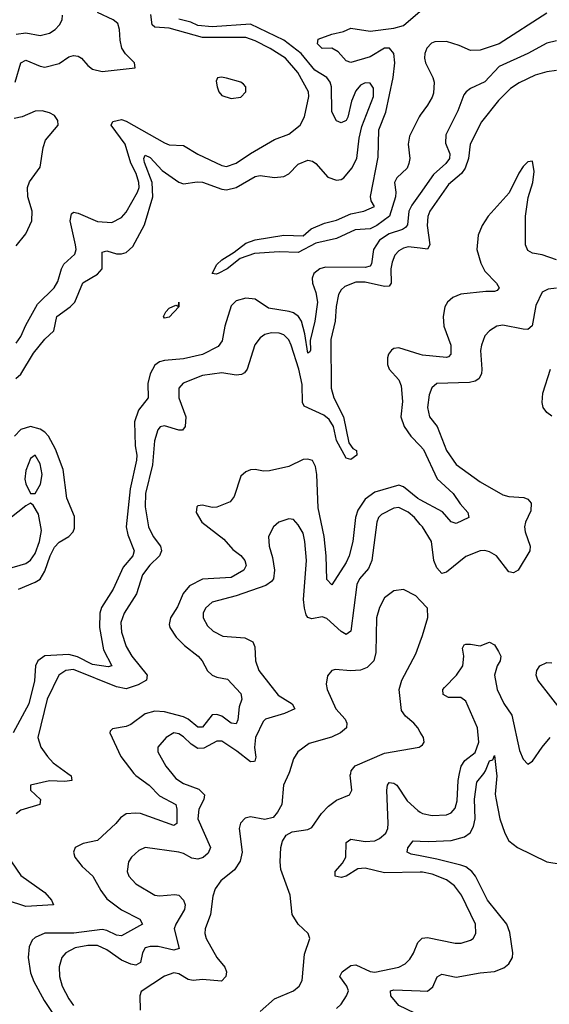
# Model space of a CAD drawing. Header units: inches. Extents: x 1843162 to 1959474, y 907081 to 1016326.
# Tile 290 of 656: x 1918325 to 1920540, y 919034 to 923151. Entities that reach past the tile are written whole.
import ezdxf

# ---------------------------------------------------------------- set-up
doc = ezdxf.new("R2010")
doc.units = ezdxf.units.IN
doc.header["$MEASUREMENT"] = 0
for name, color, linetype in [('B9911', 7, 'Continuous'), ('B9912', 7, 'Continuous'), ('B9921', 7, 'Continuous'), ('B9922', 7, 'Continuous')]:
    doc.layers.add(name, color=color, linetype=linetype)

msp = doc.modelspace()

# ---------------------------------------------------------------- linework, layer by layer
at = {"layer": 'B9911', "color": 5}
for points, elevation in [([(1918525.9, 920000), (1918539.7, 919990), (1918543, 919970), (1918514, 919966), (1918450, 919968.2), (1918369.6, 919950.4), (1918370.2, 919930), (1918411.3, 919890), (1918409, 919870), (1918330, 919846.4), (1918309.7, 919830.3)], 580), ([(1918802.9, 920000), (1918810.4, 919990.4), (1918866.6, 919950), (1918910, 919906.6), (1918977.3, 919870), (1918982.5, 919850), (1918981.8, 919790), (1918970, 919781.4), (1918830, 919831.4), (1918810, 919834.1), (1918770.4, 919830), (1918746.2, 919813.8), (1918727, 919790), (1918650, 919718.7), (1918590, 919707.2), (1918557.4, 919690), (1918550.2, 919670), (1918555, 919650), (1918585.6, 919610), (1918630.4, 919570.4), (1918663.6, 919510), (1918690, 919475.3), (1918750, 919429), (1918827.6, 919390), (1918838.4, 919370), (1918750, 919320.9), (1918730, 919323.9), (1918690, 919343.1), (1918670, 919346.5), (1918551.7, 919331.7), (1918430, 919331.1), (1918390, 919314), (1918377.7, 919302.3), (1918365.2, 919274.8), (1918359.8, 919230), (1918370, 919165.7), (1918383.8, 919130), (1918427.9, 919050), (1918520.4, 918910)], 620), ([(1918960.6, 920000), (1918978.1, 919978.1), (1919010, 919957.9), (1919074.2, 919934.2), (1919097.7, 919910), (1919095.7, 919890), (1919074.6, 919850), (1919070.1, 919810), (1919123.4, 919690), (1919113.7, 919666.3), (1919091.6, 919648.4), (1919070, 919641.8), (1919044.8, 919644.8), (1919010, 919664.6), (1918990, 919669.8), (1918850, 919689.8), (1918822.9, 919677.1), (1918793.1, 919650), (1918779.6, 919630), (1918774.9, 919590), (1918781.3, 919570), (1918810, 919538.6), (1918890, 919490.2), (1918910, 919487.4), (1918973.3, 919493.3), (1918990.1, 919490.1), (1919010, 919470.2), (1919016.3, 919450), (1919014.5, 919430), (1918978, 919370), (1918971.5, 919350), (1918992.5, 919267.5), (1918970, 919260.2), (1918904.5, 919275.5), (1918870, 919275.5), (1918850.3, 919270), (1918838.3, 919250), (1918830.8, 919209.2), (1918810, 919197.8), (1918790, 919201.6), (1918750, 919219), (1918690, 919262.1), (1918650, 919279.7), (1918610, 919280.3), (1918557, 919270), (1918518.2, 919250), (1918501.7, 919230), (1918489.5, 919190.5), (1918491.4, 919150), (1918503.1, 919110), (1918530, 919056.9), (1918550, 919029.4)], 640), ([(1919450.5, 920000), (1919428.1, 919950), (1919420.8, 919870), (1919403, 919837), (1919384.4, 919815.6), (1919350, 919807), (1919290, 919818.7), (1919267.4, 919812.6), (1919247.7, 919792.2), (1919242.6, 919770), (1919255.8, 919670), (1919247, 919632.9), (1919222.8, 919597.2), (1919166.3, 919550), (1919143.1, 919516.9), (1919133.3, 919486.7), (1919123.5, 919410), (1919101.2, 919350), (1919099.7, 919330), (1919105.4, 919310), (1919149.4, 919230), (1919182.8, 919190), (1919189.6, 919170), (1919187.5, 919150), (1919168.5, 919131.5), (1919090, 919137.4), (1919050, 919133.4), (1919030, 919138.3), (1918990, 919162.3), (1918970, 919165.2), (1918930, 919152.5), (1918832.7, 919087.3), (1918827.2, 919070), (1918829, 919010)], 660), ([(1919330, 919004.6), (1919390, 919056.8), (1919469.7, 919090), (1919493.5, 919110), (1919506, 919134), (1919516.6, 919243.3), (1919538.9, 919310), (1919531.5, 919330), (1919489.8, 919370), (1919464.5, 919410), (1919456.5, 919490), (1919417.7, 919597.7), (1919414.1, 919630), (1919417.4, 919690), (1919424.1, 919715.9), (1919439.2, 919740.8), (1919463.9, 919756.1), (1919530, 919765.7), (1919546.2, 919773.8), (1919587.4, 919832.6), (1919616.6, 919863.4), (1919650, 919887.6), (1919704.5, 919910), (1919713.3, 919930), (1919707.4, 919992.6), (1919709.3, 920000)], 660), ([(1920000, 919587.2), (1919850, 919583.9), (1919770, 919604.2), (1919739.6, 919600.4), (1919689.8, 919569.8), (1919670, 919564.5), (1919644, 919570), (1919643.7, 919590), (1919675.3, 919624.7), (1919689, 919650), (1919690, 919710.5), (1919710, 919725.2), (1919770, 919715.3), (1919810, 919717.7), (1919830, 919727.2), (1919855.5, 919750), (1919864.1, 919770), (1919866.5, 919790), (1919860.6, 919930), (1919862.4, 919950), (1919870, 919962), (1919890, 919959.1), (1919901.7, 919950), (1919944.8, 919884.8), (1919990, 919844), (1920000, 919838.3)], 640), ([(1920000, 919654.5), (1919961.6, 919661.6), (1919945.6, 919670), (1919948.8, 919688.8), (1919970, 919717.8), (1920000, 919716.4)], 620), ([(1918290.7, 919630), (1918330, 919572.4), (1918430, 919501.6), (1918457.3, 919470), (1918466, 919450), (1918350, 919442.6), (1918270, 919469.7)], 580), ([(1919650, 919016.1), (1919670, 919035), (1919692.2, 919070), (1919699.5, 919090), (1919693.2, 919110), (1919663.8, 919150), (1919673.8, 919170), (1919710, 919196.3), (1919730, 919199), (1919790, 919170.8), (1919810, 919169.2), (1919910.4, 919189.6), (1919936.4, 919203.6), (1919957, 919223), (1919972.1, 919247.9), (1919990, 919293.4), (1920000, 919302.9)], 640), ([(1920000, 918981.1), (1919977.2, 918997.2), (1919910.6, 919030), (1919877.6, 919070), (1919875.1, 919090), (1919890, 919094.5), (1920000, 919090.6)], 620)]:
    msp.add_lwpolyline(points, dxfattribs=dict(at, elevation=elevation))
at = {"layer": 'B9912', "color": 5}
for points, elevation in [([(1918305.5, 922890), (1918329.2, 922970.8), (1918350, 922982), (1918410, 922956.6), (1918430, 922953.1), (1918490, 922967.8), (1918530, 922996), (1918550, 923002), (1918570, 922998.7), (1918583.8, 922990), (1918610, 922959.1), (1918630, 922944.1), (1918670, 922935), (1918808, 922950), (1918805.1, 922970), (1918767.8, 923007.8), (1918752.5, 923032.5), (1918744.8, 923064.8), (1918742.7, 923110), (1918734.8, 923134.8), (1918716.4, 923150), (1918650, 923181.5)], 620), ([(1920000, 922751.4), (1919995.2, 922744.7), (1919955.4, 922664.6), (1919950.2, 922630), (1919956.4, 922570), (1919953, 922550), (1919944.9, 922530), (1919902, 922490), (1919893, 922470), (1919898.5, 922430), (1919896.6, 922410), (1919872, 922330), (1919818.3, 922290), (1919790, 922276.5), (1919727.2, 922272.8), (1919650, 922236), (1919563.8, 922216.2), (1919490, 922177.3), (1919410, 922181), (1919306.8, 922173.2), (1919247.6, 922152.4), (1919192.9, 922110), (1919155.3, 922090), (1919146.8, 922086.8), (1919129.8, 922090), (1919150, 922127), (1919170, 922146.5), (1919221.6, 922178.4), (1919270, 922216.5), (1919310, 922230.3), (1919430, 922250.6), (1919510, 922247.4), (1919543.3, 922276.7), (1919599.6, 922300.4), (1919650, 922313.4), (1919710, 922339.7), (1919764, 922350), (1919808.7, 922370), (1919794.2, 922394.2), (1919791.9, 922411.9), (1919823.7, 922576.3), (1919827.4, 922690), (1919856.2, 922763.8), (1919887.2, 922910), (1919893.6, 922970), (1919889.3, 923009.3), (1919872, 923032), (1919850, 923031.6), (1919790, 922996.2), (1919710, 922971.6), (1919690, 922979.5), (1919657, 923017), (1919630, 923032), (1919589.2, 923030), (1919569.7, 923050), (1919573.2, 923070), (1919630.7, 923090.7), (1919678.6, 923101.4), (1919710, 923116), (1919790, 923103.1), (1919890, 923115.6), (1919930, 923127.4), (1920000, 923186.1)], 540), ([(1918309.2, 921650.8), (1918330, 921669.5), (1918383, 921757), (1918430, 921815.3), (1918467.1, 921850), (1918480.7, 921910), (1918536.2, 921950), (1918555.7, 921970), (1918588.8, 922051.2), (1918650, 922086.9), (1918669.2, 922110), (1918670, 922179.3), (1918690, 922184.3), (1918730, 922172.5), (1918750, 922171.6), (1918770, 922178.2), (1918797.4, 922202.6), (1918846.4, 922293.6), (1918881.6, 922410), (1918878.6, 922470), (1918846.5, 922553.5), (1918843.7, 922570), (1918850, 922584.2), (1918870, 922575.2), (1918920.6, 922520.6), (1918990, 922472.1), (1919010, 922464.8), (1919066.7, 922473.3), (1919090, 922471.2), (1919170, 922442.6), (1919190, 922439.6), (1919230, 922449), (1919310, 922495.8), (1919330, 922499.8), (1919390, 922490.9), (1919430, 922495.2), (1919450, 922507.2), (1919490, 922546.9), (1919530, 922563.2), (1919550, 922558.9), (1919563.8, 922550), (1919613, 922493), (1919650, 922479.7), (1919670, 922482.9), (1919680.4, 922490), (1919713.7, 922530), (1919734.3, 922570), (1919744.1, 922655.9), (1919755.7, 922704.2), (1919804.9, 922830), (1919804.2, 922864.2), (1919790, 922885.3), (1919770, 922886.5), (1919750, 922877), (1919730, 922854.2), (1919712.6, 922810), (1919696.9, 922743.1), (1919690, 922729.6), (1919670, 922719.6), (1919650, 922727.6), (1919630, 922766), (1919628.3, 922870), (1919623, 922890), (1919610, 922909.9), (1919559.5, 922939.5), (1919501.6, 923010), (1919430, 923065.2), (1919290, 923131.7), (1919130, 923120.9), (1919070, 923126.3), (1919041.3, 923141.3), (1918990, 923153.5)], 560), ([(1918310, 921798), (1918330, 921827.1), (1918350, 921874.5), (1918398.8, 921961.2), (1918468.6, 922030), (1918484.1, 922055.9), (1918499.9, 922110), (1918510, 922129.2), (1918555.6, 922170), (1918560.7, 922190), (1918559, 922210), (1918535.6, 922310), (1918541.2, 922338.8), (1918550, 922346.2), (1918570, 922342.3), (1918650, 922307.3), (1918710, 922303), (1918750, 922324), (1918770, 922346), (1918817.4, 922430), (1918823.9, 922450), (1918823.1, 922470), (1918812.5, 922507.5), (1918790, 922551.7), (1918766.7, 922630), (1918707.7, 922710), (1918714.9, 922725.1), (1918750, 922733.1), (1918770, 922727.3), (1918930, 922636.2), (1918950, 922627.3), (1919010, 922624.7), (1919070, 922588.8), (1919170, 922541.9), (1919190, 922537.3), (1919230, 922550.6), (1919290, 922592.1), (1919390, 922650.1), (1919450, 922672.7), (1919498.2, 922710), (1919515.3, 922744.7), (1919534.2, 922830), (1919533, 922850), (1919488.5, 922930), (1919436.7, 922990), (1919372.9, 923030), (1919310, 923062.4), (1919270, 923076.2), (1919090, 923076.3), (1918950, 923116), (1918890, 923119.7), (1918879, 923130), (1918873, 923173)], 580), ([(1918310, 923090.1), (1918350, 923095.8), (1918410, 923085.4), (1918450, 923094.7), (1918472.6, 923110), (1918491.1, 923130), (1918503.1, 923150), (1918503.5, 923170)], 640), ([(1918310, 922205.3), (1918350, 922256.1), (1918375.3, 922310), (1918376.6, 922350), (1918358.7, 922410), (1918357.1, 922450), (1918366.4, 922473.6), (1918410, 922534.3), (1918422.8, 922617.2), (1918432.3, 922647.7), (1918486.4, 922710), (1918485, 922730), (1918470, 922750.4), (1918450, 922761.4), (1918419, 922770), (1918390, 922768.3), (1918334.8, 922745.2), (1918301.8, 922738.2)], 620), ([(1920000, 922424.6), (1919965, 922375), (1919952.9, 922350), (1919946.3, 922293.7), (1919938.3, 922281.7), (1919926.5, 922273.5), (1919870, 922255.7), (1919830, 922228.6), (1919804.3, 922190), (1919796, 922130), (1919790, 922120.5), (1919770, 922115.2), (1919604.1, 922115.9), (1919579.6, 922110), (1919555.4, 922090), (1919547.4, 922070), (1919548.9, 922050), (1919564, 922010), (1919570.4, 921970), (1919559.1, 921890), (1919539.2, 921810), (1919541.3, 921770), (1919538, 921762), (1919530, 921756.2), (1919517.9, 921837.9), (1919503.6, 921890), (1919490.6, 921910.6), (1919470, 921925.2), (1919451.2, 921931.2), (1919365.5, 921945.5), (1919310, 921982.3), (1919270, 921986.6), (1919230, 921975.6), (1919210, 921954.7), (1919183.1, 921870), (1919172.3, 921807.7), (1919155.6, 921784.4), (1919088.9, 921751.1), (1919010, 921732.8), (1918930, 921725.5), (1918910, 921720.1), (1918890, 921706.2), (1918870.5, 921670), (1918860.4, 921630), (1918861.8, 921570), (1918821.3, 921518.7), (1918805.7, 921470), (1918807.7, 921370), (1918814.9, 921330), (1918813.8, 921310), (1918787.5, 921190), (1918769.6, 921030), (1918776.6, 920996.6), (1918803.6, 920930), (1918797.8, 920910), (1918757.3, 920862.7), (1918715.7, 920770), (1918666.8, 920693.2), (1918659.9, 920670), (1918659.2, 920610), (1918675.7, 920515.7), (1918710.9, 920449.1), (1918694.3, 920445.7), (1918630, 920455.6), (1918567.3, 920487.3), (1918530, 920496.5), (1918430, 920491.6), (1918400.8, 920470), (1918390.5, 920449.5), (1918386.4, 920386.4), (1918363.8, 920290), (1918297.7, 920170)], 560), ([(1920000, 922195.4), (1919950, 922200.9), (1919930, 922196.2), (1919910, 922185), (1919893.8, 922166.2), (1919882.4, 922137.6), (1919877.7, 922110), (1919878.1, 922050), (1919870, 922037.2), (1919850, 922035.2), (1919770, 922054), (1919730, 922054.3), (1919684.4, 922035.6), (1919670, 922022), (1919658.2, 922001.8), (1919647.9, 921952.1), (1919644.8, 921890), (1919626, 921814), (1919627.4, 921610), (1919638.3, 921570), (1919678.7, 921490), (1919701.6, 921381.6), (1919718.4, 921358.4), (1919732.9, 921350), (1919735.3, 921330), (1919710, 921312.6), (1919690, 921318.3), (1919650, 921391.1), (1919637, 921450), (1919619.7, 921479.7), (1919597.3, 921497.3), (1919514.7, 921534.7), (1919507.4, 921550), (1919506.3, 921626.3), (1919491.7, 921690), (1919460.6, 921790), (1919450, 921813.2), (1919430, 921832.9), (1919410, 921840.2), (1919378.6, 921841.4), (1919350, 921834.4), (1919330, 921820.4), (1919308.9, 921791.1), (1919276.4, 921690), (1919265.1, 921674.9), (1919252.6, 921667.4), (1919230, 921665.4), (1919170, 921673.9), (1919090, 921662.7), (1919008.9, 921631.1), (1918990.2, 921610), (1918990.2, 921570), (1919019.8, 921490), (1919017.1, 921450), (1919005.4, 921434.6), (1918990, 921434.2), (1918930, 921452.6), (1918911.8, 921448.2), (1918903.2, 921436.8), (1918889.2, 921390.8), (1918880.6, 921290), (1918850.4, 921170), (1918850, 921114.8), (1918863.6, 921030), (1918883, 920990), (1918913.3, 920950), (1918918.3, 920930), (1918909.2, 920910), (1918868.7, 920870), (1918838.7, 920830), (1918813.9, 920750), (1918761.8, 920670), (1918748.6, 920630), (1918750.6, 920590), (1918769.6, 920530), (1918793.9, 920490), (1918858.6, 920410), (1918854.8, 920390), (1918820.4, 920370), (1918770, 920352.7), (1918730, 920361.1), (1918550, 920434.1), (1918518.5, 920430), (1918489.1, 920410.9), (1918439.7, 920310), (1918400.6, 920150), (1918412.9, 920110), (1918441.8, 920070), (1918464.6, 920044.6), (1918525.9, 920000)], 580), ([(1920000, 921751.1), (1919910, 921779.2), (1919890, 921776.5), (1919879.6, 921770), (1919867.2, 921752.8), (1919863.3, 921736.7), (1919863.7, 921710), (1919869.6, 921689.6), (1919910, 921645.3), (1919920.1, 921620.1), (1919925.3, 921554.7), (1919918.8, 921490), (1919933.1, 921450), (1919960.7, 921410), (1920000, 921368.8)], 620), ([(1918320.3, 920770), (1918390, 920799.6), (1918410, 920812.5), (1918430, 920845.2), (1918452.3, 920910), (1918470, 920946.3), (1918490, 920966.9), (1918530, 920990.1), (1918549.2, 921010), (1918554.6, 921025.4), (1918554.3, 921074.3), (1918521.7, 921150), (1918506.2, 921270), (1918475, 921355), (1918446, 921410), (1918430, 921427.1), (1918410, 921439.5), (1918370, 921449.9), (1918330, 921437.2), (1918303.5, 921410)], 560), ([(1920000, 921143.7), (1919989.4, 921149.4), (1919930, 921197.2), (1919910, 921204.2), (1919810, 921175.2), (1919770, 921146.2), (1919739.7, 921100.3), (1919728.9, 921070), (1919718.3, 920970), (1919702.1, 920910), (1919690, 920881), (1919630, 920788), (1919609.9, 920809.9), (1919606.4, 920910), (1919598.1, 920990), (1919572.8, 921110), (1919568, 921250), (1919562.3, 921282.3), (1919550, 921308.2), (1919530, 921314), (1919510, 921311.6), (1919450, 921282.3), (1919370, 921265.2), (1919343.9, 921263.9), (1919310, 921270.8), (1919290, 921268.7), (1919270, 921260.4), (1919250, 921242), (1919222.5, 921157.5), (1919205.1, 921134.9), (1919150, 921113.4), (1919130, 921111.4), (1919090, 921120.9), (1919070, 921118.7), (1919065.6, 921114.4), (1919062.4, 921090), (1919086.4, 921050), (1919178.6, 920978.6), (1919215.9, 920935.9), (1919250, 920910.1), (1919266.1, 920890), (1919271.4, 920868.6), (1919262, 920850), (1919210, 920819), (1919090, 920811.3), (1919035.6, 920784.4), (1919008.2, 920751.8), (1918984.3, 920695.7), (1918955.6, 920650), (1918950, 920622.8), (1918952.8, 920610), (1918979.4, 920570), (1919014, 920534), (1919071.7, 920490), (1919088, 920470), (1919110, 920429.2), (1919130, 920411), (1919150, 920401.7), (1919193.5, 920393.5), (1919250, 920334.4), (1919253.3, 920310), (1919242.5, 920277.5), (1919236.7, 920223.3), (1919230, 920207.4), (1919210, 920209.2), (1919170, 920238.7), (1919150, 920246.6), (1919130, 920244.7), (1919090, 920192.5), (1919070, 920192.9), (1919030, 920226.2), (1919010, 920236), (1918930, 920257.1), (1918890, 920259.5), (1918850, 920248.5), (1918790, 920203.7), (1918770, 920196.1), (1918713.7, 920186.3), (1918703.9, 920176.1), (1918702.4, 920170), (1918748.4, 920070), (1918802.9, 920000)], 620), ([(1918270, 920853.3), (1918350, 920877.4), (1918370, 920890.7), (1918390, 920919.3), (1918407.5, 920970), (1918415.7, 921015.7), (1918403.8, 921083.8), (1918381.7, 921121.7), (1918370, 921129.6), (1918350, 921118), (1918250, 921038.8)], 580), ([(1920000, 921041), (1919976.2, 921070), (1919950, 921091.7), (1919910, 921111), (1919890, 921108.7), (1919838.1, 921081.9), (1919826.1, 921070), (1919818, 921050), (1919797.8, 920890), (1919784.1, 920855.9), (1919746.5, 920813.5), (1919735.5, 920790), (1919710, 920595.1), (1919690, 920580.3), (1919670, 920592.8), (1919610, 920648), (1919590, 920654.7), (1919546.4, 920646.4), (1919530, 920651.9), (1919523.4, 920663.4), (1919515.4, 920690), (1919512.5, 920727.5), (1919523.9, 920890), (1919517.8, 920970), (1919510, 921003.7), (1919490, 921039.5), (1919470, 921060.7), (1919450, 921064.2), (1919408, 921050), (1919386.4, 921030), (1919366, 920990), (1919367.7, 920950), (1919382.7, 920902.7), (1919391.1, 920850), (1919386.8, 920813.2), (1919378.3, 920801.7), (1919354.1, 920785.9), (1919230, 920741.8), (1919130, 920715.4), (1919102.2, 920690), (1919092.6, 920670), (1919091.8, 920650), (1919110, 920616.5), (1919133.8, 920593.8), (1919174.2, 920574.2), (1919266.9, 920566.9), (1919299.7, 920550), (1919308.8, 920528.8), (1919311.7, 920470), (1919325.2, 920430), (1919406.4, 920326.4), (1919464, 920290), (1919475.6, 920270), (1919432.7, 920250), (1919352.9, 920227.1), (1919342.6, 920217.4), (1919311.6, 920150), (1919307.4, 920107.4), (1919311.8, 920068.2), (1919308.5, 920051.5), (1919304.7, 920050), (1919290, 920047.7), (1919232.9, 920092.9), (1919170, 920133.9), (1919150, 920134.6), (1919094.5, 920105.5), (1919070, 920104.5), (1919042, 920122), (1919010, 920152.4), (1918990, 920164.5), (1918970, 920168.9), (1918936.9, 920150), (1918902, 920110), (1918903.1, 920090), (1918936.5, 920030), (1918960.6, 920000)], 640), ([(1920000, 920722.6), (1919982.2, 920742.2), (1919930, 920768.5), (1919890, 920762.7), (1919850, 920733.7), (1919830, 920694), (1919817.7, 920650), (1919814.6, 920505.4), (1919805.4, 920470), (1919777.5, 920442.5), (1919750, 920430.8), (1919708.5, 920428.4), (1919645.7, 920434.3), (1919630, 920429.3), (1919612.4, 920407.6), (1919606.7, 920373.3), (1919610.3, 920350), (1919647.4, 920270), (1919686.2, 920226.2), (1919693.4, 920210), (1919692, 920190), (1919666.7, 920170), (1919628.9, 920151.1), (1919535.5, 920124.5), (1919488.8, 920090), (1919470, 920060.9), (1919453.4, 920006.6), (1919450.5, 920000)], 660), ([(1920000, 920172.7), (1919989.6, 920190), (1919973.6, 920210), (1919938.9, 920238.9), (1919922.3, 920262.2), (1919911.2, 920350), (1919922.6, 920390), (1919980.9, 920499.1), (1920000, 920549.8)], 660), ([(1919709.3, 920000), (1919711.8, 920010), (1919728.3, 920031.7), (1919850, 920084.1), (1919995.3, 920110), (1920000, 920112.8)], 660)]:
    msp.add_lwpolyline(points, dxfattribs=dict(at, elevation=elevation))
for points, elevation in [([(1919169.2, 922910.8), (1919152.4, 922907.6), (1919146.4, 922893.6), (1919150.2, 922870), (1919157.3, 922850), (1919170, 922834.6), (1919210, 922821.5), (1919250, 922827.1), (1919270.9, 922850), (1919271, 922870), (1919260.9, 922880.9), (1919249.4, 922890), (1919190, 922906.6)], 620), ([(1918930, 921902.9), (1918925.7, 921910), (1918935.4, 921930), (1918950, 921944.6), (1918978, 921958), (1918988.7, 921951.3), (1918990.5, 921970.5), (1918990.2, 921950), (1918950, 921907.9)], 540), ([(1918390, 921329.6), (1918370, 921317), (1918350, 921266.6), (1918346.4, 921230), (1918350.2, 921210), (1918370, 921170.4), (1918390, 921170.4), (1918411.6, 921208.4), (1918418.5, 921250), (1918410, 921293.6)], 580)]:
    msp.add_lwpolyline(points, close=True, dxfattribs=dict(at, elevation=elevation))
at = {"layer": 'B9921', "color": 5}
for points, elevation in [([(1920000, 919838.3), (1920010, 919832.6), (1920050, 919824), (1920110, 919827.1), (1920130, 919835.5), (1920146.1, 919853.9), (1920154.7, 919885.3), (1920158.9, 919970), (1920164.8, 920000)], 640), ([(1920000, 919716.4), (1920034.7, 919714.7), (1920130, 919719.7), (1920185.4, 919734.6), (1920209, 919751), (1920222.6, 919777.4), (1920230.3, 919810), (1920227.3, 919892.7), (1920236.6, 919963.4), (1920265.6, 920000)], 620), ([(1920319.5, 920000), (1920320.8, 919990), (1920313.3, 919913.3), (1920315.7, 919895.7), (1920333.1, 919810), (1920353.4, 919750), (1920370, 919717.8), (1920406.3, 919690), (1920529.5, 919629.5), (1920590, 919619.8)], 620), ([(1920000, 919090.6), (1920030, 919089.6), (1920053.2, 919106.8), (1920070.6, 919149.5), (1920090, 919159.8), (1920150, 919148), (1920250, 919165.3), (1920310, 919170.8), (1920350, 919187), (1920370, 919203.5), (1920386, 919230), (1920387.7, 919250), (1920374.3, 919334.2), (1920361.7, 919370), (1920281.3, 919470), (1920231, 919570), (1920215.4, 919590), (1920190, 919609.5), (1920170, 919616.7), (1920070, 919641.6), (1920000, 919654.5)], 620), ([(1920000, 919302.9), (1920008.7, 919311.3), (1920030, 919314.3), (1920146, 919290), (1920170.7, 919289.3), (1920210, 919302), (1920220.7, 919310), (1920232.4, 919330), (1920231.5, 919370), (1920172.5, 919490), (1920143.2, 919530), (1920110, 919554.6), (1920050, 919577.8), (1920010, 919587.4), (1920000, 919587.2)], 640)]:
    msp.add_lwpolyline(points, dxfattribs=dict(at, elevation=elevation))
at = {"layer": 'B9922', "color": 5}
for points, elevation in [([(1920530, 923179), (1920330, 923050.8), (1920250, 923024.2), (1920210, 923022.7), (1920163.4, 923043.4), (1920110, 923059.8), (1920061.2, 923058.8), (1920046.8, 923053.2), (1920027.8, 923032.2), (1920019, 923010), (1920017.7, 922990), (1920021.7, 922970), (1920052, 922910), (1920057.6, 922890), (1920055.5, 922844.5), (1920050, 922826.6), (1920030, 922793.2), (1920000, 922751.4)], 540), ([(1920570, 923062.5), (1920530, 923052.5), (1920450.2, 923010), (1920330, 922954.8), (1920270, 922891.2), (1920210, 922863.7), (1920191.4, 922850), (1920182.9, 922837.1), (1920157.5, 922770), (1920106.7, 922670), (1920105.5, 922634.5), (1920123.3, 922590), (1920122.1, 922570), (1920106.5, 922550), (1920056.1, 922503.9), (1920000, 922424.6)], 560), ([(1920570, 922938.5), (1920530, 922933.5), (1920480.6, 922919.4), (1920413.1, 922886.9), (1920377.3, 922862.7), (1920327.5, 922812.5), (1920256.3, 922723.7), (1920209, 922631), (1920201.6, 922570), (1920187.2, 922530), (1920171.9, 922508.1), (1920118.7, 922461.3), (1920039.8, 922350), (1920032.3, 922327.7), (1920029.6, 922290.4), (1920040.5, 922210), (1920030, 922192.1), (1920000, 922195.4)], 580), ([(1920570, 922147.2), (1920510, 922167.5), (1920470, 922174.6), (1920450, 922185.4), (1920440.4, 922210), (1920439.9, 922330), (1920451.7, 922408.3), (1920470.6, 922470.6), (1920476.5, 922516.5), (1920470, 922559.3), (1920450, 922556.9), (1920430, 922536.9), (1920412.9, 922510), (1920372.4, 922427.6), (1920283.8, 922330), (1920259.4, 922290), (1920242.8, 922250), (1920236.6, 922190), (1920252.9, 922132.9), (1920270, 922099.7), (1920319.3, 922050), (1920330, 922029.4), (1920321.2, 922018.8), (1920310, 922014.2), (1920274.6, 922014.6), (1920170, 922003.8), (1920136.1, 921990), (1920114.2, 921970), (1920102.8, 921950), (1920095.4, 921910), (1920099, 921870), (1920128.3, 921790), (1920127.8, 921752.2), (1920117.9, 921742.1), (1920110, 921738.6), (1920010, 921748), (1920000, 921751.1)], 620), ([(1920570, 922027.9), (1920535.1, 922024.9), (1920510, 922011.3), (1920483.5, 921956.5), (1920468.6, 921871.4), (1920450, 921856.4), (1920430, 921856.5), (1920345.5, 921874.5), (1920320.5, 921870), (1920289.4, 921850.6), (1920270.2, 921829.8), (1920255.6, 921790), (1920251.9, 921768.1), (1920258.1, 921690), (1920255.9, 921670), (1920245, 921650), (1920230, 921639.9), (1920206.1, 921633.9), (1920070, 921629.7), (1920048, 921612), (1920037.5, 921582.5), (1920030.2, 921530), (1920039.3, 921490), (1920070.1, 921450), (1920110.1, 921350.1), (1920150, 921291.9), (1920250, 921219.3), (1920344.8, 921164.8), (1920370, 921157.1), (1920433.3, 921153.3), (1920450, 921146), (1920463.2, 921130), (1920463, 921097), (1920439.7, 921050), (1920436, 921030), (1920438.2, 921010), (1920459.8, 920950), (1920457.7, 920930), (1920410, 920849.7), (1920390, 920837.7), (1920370, 920843.1), (1920318.5, 920910), (1920290, 920925.7), (1920270, 920931.3), (1920250, 920930.6), (1920190, 920907), (1920110, 920841.7), (1920090, 920835.3), (1920070, 920859.7), (1920056.4, 920890), (1920047.4, 920970), (1920009, 921030), (1920000, 921041)], 640), ([(1920550, 921493), (1920528.8, 921508.8), (1920514.1, 921530), (1920509.4, 921550), (1920512.8, 921590), (1920545.4, 921690)], 640), ([(1920000, 921368.8), (1920014.1, 921354.1), (1920071.1, 921231.1), (1920137.5, 921170), (1920166.8, 921126.8), (1920198.9, 921090), (1920203.8, 921070), (1920150, 921044.8), (1920130, 921052.2), (1920093.7, 921093.7), (1920000, 921143.7)], 620), ([(1920000, 920549.8), (1920010, 920576.4), (1920031.1, 920651.1), (1920029.7, 920690), (1920000, 920722.6)], 660), ([(1920164.8, 920000), (1920170.6, 920029.4), (1920186.1, 920053.9), (1920230, 920086.7), (1920244.9, 920130), (1920239, 920190), (1920190, 920301.5), (1920170, 920317.5), (1920117.6, 920317.6), (1920096.1, 920330), (1920095, 920350), (1920101.1, 920358.9), (1920151.6, 920410), (1920177.7, 920450), (1920181.7, 920490), (1920176.6, 920523.4), (1920183.4, 920536.6), (1920190, 920540.7), (1920210, 920540.2), (1920250, 920533.7), (1920290, 920548.1), (1920310, 920537.3), (1920327.8, 920510), (1920336.9, 920490), (1920334.7, 920470), (1920321.6, 920450), (1920311.2, 920410), (1920322.1, 920350), (1920350, 920291.5), (1920383.3, 920243.3), (1920415.1, 920095.1), (1920430, 920058.8), (1920450, 920038.8), (1920470, 920050.7), (1920509.6, 920110), (1920543, 920150)], 640), ([(1920601, 920250), (1920491.4, 920390), (1920485.5, 920410), (1920487.3, 920430), (1920500.6, 920450), (1920530, 920464), (1920550, 920462.7)], 640), ([(1920000, 920112.8), (1920010, 920118.8), (1920017, 920130), (1920013.6, 920150), (1920000, 920172.7)], 660), ([(1920265.6, 920000), (1920273.6, 920010), (1920290, 920052.4), (1920303.3, 920056.7), (1920310, 920074), (1920319.5, 920000)], 620)]:
    msp.add_lwpolyline(points, dxfattribs=dict(at, elevation=elevation))

doc.saveas('drawing.dxf')
